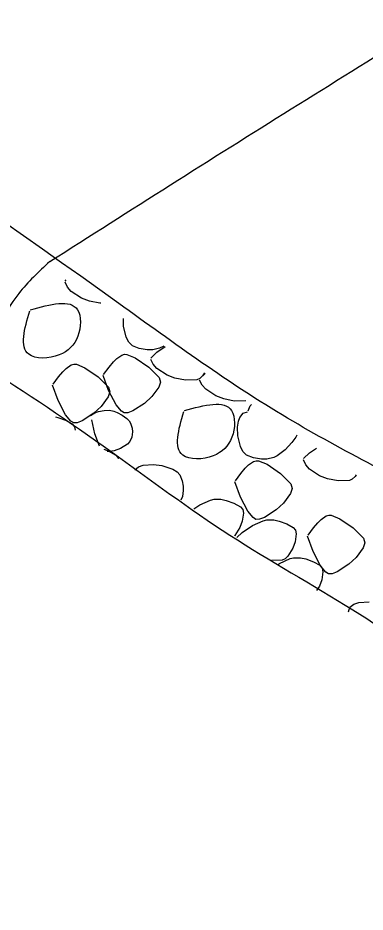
# Model space of a CAD drawing. Extents: x 3 to 3592, y -602 to 1171.
# Drawn here: x 3022.2 to 3043.3, y -198.9 to -144.6 of the extents above; entities that cross this region are included whole.
import ezdxf

# ---------------------------------------------------------------- set-up
doc = ezdxf.new("R2010")
doc.units = 0
doc.layers.add('2', color=7, linetype='Continuous')

msp = doc.modelspace()

# ---------------------------------------------------------------- linework, layer by layer
at = {"layer": '2'}
msp.add_line((3024.13, -159.408), (3024.13, -159.408), dxfattribs=at)
for points in [[(3025.074, -160.585), (3025.139, -160.522)], [(3025.22, -160.96), (3025.074, -160.665)], [(3025.444, -161.217), (3025.22, -160.96)], [(3026.061, -161.621), (3025.444, -161.217)], [(3026.54, -161.804), (3026.061, -161.621)], [(3027.18, -161.939), (3026.54, -161.804)], [(3027.242, -161.937), (3027.18, -161.939)], [(3028.62, -163.333), (3028.61, -162.858)], [(3028.775, -163.995), (3028.62, -163.333)], [(3028.929, -164.296), (3028.775, -163.995)], [(3029.156, -164.52), (3028.929, -164.296)], [(3029.567, -164.686), (3029.156, -164.52)], [(3030.646, -164.905), (3031.153, -164.569)], [(3031.014, -164.56), (3030.806, -164.666)], [(3031.073, -164.515), (3031.014, -164.56)], [(3028.203, -165.291), (3028.514, -165.084)], [(3028.514, -165.084), (3028.669, -165.04)], [(3028.669, -165.04), (3028.822, -165.047)], [(3028.822, -165.047), (3029.332, -165.252)], [(3030.054, -164.767), (3029.567, -164.686)], [(3030.389, -164.761), (3030.054, -164.767)], [(3030.27, -165.264), (3030.646, -164.905)], [(3030.806, -164.666), (3030.389, -164.761)], [(3025.13, -165.891), (3025.441, -165.683)], [(3025.441, -165.683), (3025.596, -165.64)], [(3025.596, -165.64), (3025.748, -165.647)], [(3025.748, -165.647), (3026.259, -165.852)], [(3027.734, -165.815), (3027.998, -165.495)], [(3027.998, -165.495), (3028.203, -165.291)], [(3029.332, -165.252), (3030.149, -165.812)], [(3030.416, -165.639), (3030.27, -165.345)], [(3030.641, -165.897), (3030.416, -165.639)], [(3024.661, -166.415), (3024.925, -166.095)], [(3024.925, -166.095), (3025.13, -165.891)], [(3026.259, -165.852), (3027.076, -166.412)], [(3027.408, -166.259), (3027.734, -165.815)], [(3030.149, -165.812), (3030.781, -166.441)], [(3031.257, -166.301), (3030.641, -165.897)], [(3033.238, -166.534), (3033.583, -166.203)], [(3033.524, -166.164), (3033.412, -166.345)], [(3024.335, -166.859), (3024.661, -166.415)], [(3027.076, -166.412), (3027.707, -167.04)], [(3027.711, -167.242), (3027.368, -166.319)], [(3030.854, -166.725), (3030.758, -167.028)], [(3030.781, -166.441), (3030.854, -166.725)], [(3031.736, -166.484), (3031.257, -166.301)], [(3032.376, -166.619), (3031.736, -166.484)], [(3033.078, -166.597), (3032.376, -166.619)], [(3033.243, -166.511), (3033.078, -166.597)], [(3033.383, -166.909), (3033.238, -166.615)], [(3033.412, -166.345), (3033.243, -166.511)], [(3024.637, -167.842), (3024.294, -166.919)], [(3027.707, -167.04), (3027.781, -167.325)], [(3028.164, -168.111), (3027.711, -167.242)], [(3030.758, -167.028), (3030.33, -167.607)], [(3033.608, -167.166), (3033.383, -166.909)], [(3034.224, -167.57), (3033.608, -167.166)], [(3025.091, -168.71), (3024.637, -167.842)], [(3027.685, -167.628), (3027.257, -168.206)], [(3027.781, -167.325), (3027.685, -167.628)], [(3030.33, -167.607), (3029.881, -168.02)], [(3034.703, -167.753), (3034.224, -167.57)], [(3035.344, -167.888), (3034.703, -167.753)], [(3036.051, -167.864), (3036.045, -167.867)], [(3027.257, -168.206), (3026.808, -168.62)], [(3028.483, -168.496), (3028.164, -168.111)], [(3029.881, -168.02), (3029.178, -168.482)], [(3036.045, -167.867), (3035.344, -167.888)], [(3036.194, -168.464), (3036.304, -168.159)], [(3036.304, -168.159), (3036.392, -168.093)], [(3024.473, -168.845), (3024.628, -168.877)], [(3024.628, -168.877), (3025.098, -169.049)], [(3025.41, -169.096), (3025.091, -168.71)], [(3026.808, -168.62), (3026.105, -169.082)], [(3026.603, -168.764), (3026.881, -168.603)], [(3026.881, -168.603), (3027.098, -168.521)], [(3027.098, -168.521), (3027.429, -168.453)], [(3027.429, -168.453), (3027.754, -168.44)], [(3027.754, -168.44), (3028.031, -168.487)], [(3028.031, -168.487), (3028.234, -168.564)], [(3028.234, -168.564), (3028.533, -168.732)], [(3028.66, -168.602), (3028.483, -168.496)], [(3028.533, -168.732), (3028.824, -168.945)], [(3028.88, -168.596), (3028.66, -168.602)], [(3028.824, -168.945), (3028.957, -169.084)], [(3029.178, -168.482), (3028.88, -168.596)], [(3035.604, -169.101), (3035.687, -168.872)], [(3035.687, -168.872), (3035.877, -168.622)], [(3035.877, -168.622), (3036.154, -168.525)], [(3025.098, -169.049), (3025.492, -169.263)], [(3025.587, -169.201), (3025.41, -169.096)], [(3025.492, -169.263), (3025.632, -169.44)], [(3025.807, -169.195), (3025.587, -169.201)], [(3025.632, -169.44), (3025.671, -169.641)], [(3026.105, -169.082), (3025.807, -169.195)], [(3026.881, -169.869), (3026.683, -169.026)], [(3028.957, -169.084), (3029.043, -169.229)], [(3029.043, -169.229), (3029.132, -169.518)], [(3035.547, -169.46), (3035.604, -169.101)], [(3035.557, -169.983), (3035.547, -169.46)], [(3027.147, -170.623), (3026.881, -169.869)], [(3029.151, -169.746), (3029.113, -170.073)], [(3029.132, -169.518), (3029.151, -169.746)], [(3035.712, -170.645), (3035.557, -169.983)], [(3039.141, -169.943), (3039.082, -170.08)], [(3028.855, -170.507), (3028.43, -170.766)], [(3029.006, -170.339), (3028.855, -170.507)], [(3029.113, -170.073), (3029.006, -170.339)], [(3038.845, -170.403), (3038.427, -170.843)], [(3039.082, -170.08), (3038.845, -170.403)], [(3027.428, -170.809), (3027.74, -170.924)], [(3027.76, -170.945), (3027.628, -170.942)], [(3027.74, -170.924), (3028.134, -171.138)], [(3028.046, -170.899), (3027.76, -170.945)], [(3028.43, -170.766), (3028.046, -170.899)], [(3035.866, -170.946), (3035.712, -170.645)], [(3036.093, -171.171), (3035.866, -170.946)], [(3038.427, -170.843), (3037.951, -171.211)], [(3039.541, -171.376), (3039.917, -171.016)], [(3039.917, -171.016), (3040.33, -170.742)], [(3028.134, -171.138), (3028.274, -171.315)], [(3028.274, -171.315), (3028.287, -171.381)], [(3036.504, -171.337), (3036.093, -171.171)], [(3036.204, -171.757), (3036.515, -171.549)], [(3036.991, -171.417), (3036.504, -171.337)], [(3036.515, -171.549), (3036.67, -171.506)], [(3036.67, -171.506), (3036.823, -171.513)], [(3036.823, -171.513), (3037.334, -171.718)], [(3037.326, -171.411), (3036.991, -171.417)], [(3037.743, -171.316), (3037.326, -171.411)], [(3037.951, -171.211), (3037.743, -171.316)], [(3039.687, -171.751), (3039.541, -171.457)], [(3029.295, -172.051), (3029.52, -171.882)], [(3029.52, -171.882), (3029.815, -171.783)], [(3029.815, -171.783), (3030.443, -171.733)], [(3030.443, -171.733), (3030.945, -171.791)], [(3030.945, -171.791), (3031.617, -172.011)], [(3031.617, -172.011), (3031.87, -172.175)], [(3031.87, -172.175), (3032.036, -172.369)], [(3035.735, -172.281), (3035.999, -171.961)], [(3035.999, -171.961), (3036.204, -171.757)], [(3037.334, -171.718), (3038.151, -172.278)], [(3039.912, -172.009), (3039.687, -171.751)], [(3040.528, -172.412), (3039.912, -172.009)], [(3032.036, -172.369), (3032.178, -172.734)], [(3032.178, -172.734), (3032.235, -173.055)], [(3035.409, -172.725), (3035.735, -172.281)], [(3038.151, -172.278), (3038.782, -172.907)], [(3041.007, -172.595), (3040.528, -172.412)], [(3041.647, -172.73), (3041.007, -172.595)], [(3042.349, -172.709), (3041.647, -172.73)], [(3042.514, -172.622), (3042.349, -172.709)], [(3042.683, -172.457), (3042.514, -172.622)], [(3042.74, -172.364), (3042.683, -172.457)], [(3032.235, -173.055), (3032.243, -173.304)], [(3035.712, -173.708), (3035.369, -172.785)], [(3038.856, -173.191), (3038.76, -173.494)], [(3038.782, -172.907), (3038.856, -173.191)], [(3032.193, -173.667), (3032.089, -173.909)], [(3032.243, -173.304), (3032.193, -173.667)], [(3036.165, -174.577), (3035.712, -173.708)], [(3038.76, -173.494), (3038.332, -174.073)], [(3032.878, -174.433), (3033.249, -174.187)], [(3033.249, -174.187), (3033.9, -173.894)], [(3033.9, -173.894), (3034.113, -173.84)], [(3034.113, -173.84), (3034.528, -173.845)], [(3034.528, -173.845), (3034.854, -173.912)], [(3034.854, -173.912), (3035.323, -174.083)], [(3035.323, -174.083), (3035.717, -174.298)], [(3035.717, -174.298), (3035.858, -174.475)], [(3038.332, -174.073), (3037.883, -174.486)], [(3035.901, -174.698), (3035.831, -175.178)], [(3035.858, -174.475), (3035.901, -174.698)], [(3036.485, -174.962), (3036.165, -174.577)], [(3037.883, -174.486), (3037.179, -174.948)], [(3040.618, -175.064), (3040.929, -174.856)], [(3040.929, -174.856), (3041.084, -174.813)], [(3041.084, -174.813), (3041.237, -174.82)], [(3041.237, -174.82), (3041.748, -175.025)], [(3035.831, -175.178), (3035.688, -175.557)], [(3035.828, -175.858), (3036.457, -175.441)], [(3036.457, -175.441), (3037.108, -175.148)], [(3036.662, -175.068), (3036.485, -174.962)], [(3036.882, -175.062), (3036.662, -175.068)], [(3037.179, -174.948), (3036.882, -175.062)], [(3037.108, -175.148), (3037.321, -175.095)], [(3037.321, -175.095), (3037.737, -175.099)], [(3037.737, -175.099), (3038.062, -175.166)], [(3038.062, -175.166), (3038.532, -175.338)], [(3038.532, -175.338), (3038.926, -175.552)], [(3040.149, -175.588), (3040.413, -175.268)], [(3040.413, -175.268), (3040.618, -175.064)], [(3041.748, -175.025), (3042.565, -175.585)], [(3035.688, -175.557), (3035.385, -176.045)], [(3035.497, -176.175), (3035.828, -175.858)], [(3038.926, -175.552), (3039.066, -175.729)], [(3039.109, -175.953), (3039.04, -176.433)], [(3039.066, -175.729), (3039.109, -175.953)], [(3039.823, -176.032), (3040.149, -175.588)], [(3042.565, -175.585), (3043.196, -176.214)], [(3035.385, -176.045), (3035.351, -176.078)], [(3039.04, -176.433), (3038.896, -176.812)], [(3040.126, -177.015), (3039.783, -176.092)], [(3043.27, -176.498), (3043.174, -176.801)], [(3043.196, -176.214), (3043.27, -176.498)], [(3038.896, -176.812), (3038.594, -177.299)], [(3040.579, -177.884), (3040.126, -177.015)], [(3043.174, -176.801), (3042.746, -177.38)], [(3038.259, -177.551), (3037.598, -177.571)], [(3038.081, -177.744), (3038.732, -177.451)], [(3038.425, -177.464), (3038.259, -177.551)], [(3038.594, -177.299), (3038.425, -177.464)], [(3038.732, -177.451), (3038.945, -177.398)], [(3038.945, -177.398), (3039.361, -177.402)], [(3039.361, -177.402), (3039.686, -177.469)], [(3039.686, -177.469), (3040.155, -177.641)], [(3040.155, -177.641), (3040.55, -177.855)], [(3042.746, -177.38), (3042.297, -177.793)], [(3037.969, -177.818), (3038.081, -177.744)], [(3040.55, -177.855), (3040.69, -178.032)], [(3040.899, -178.269), (3040.579, -177.884)], [(3040.69, -178.032), (3040.733, -178.256)], [(3042.297, -177.793), (3041.593, -178.255)], [(3040.733, -178.256), (3040.664, -178.736)], [(3041.076, -178.375), (3040.899, -178.269)], [(3041.296, -178.369), (3041.076, -178.375)], [(3041.593, -178.255), (3041.296, -178.369)], [(3040.52, -179.115), (3040.344, -179.397)], [(3040.664, -178.736), (3040.52, -179.115)], [(3042.373, -180.402), (3042.615, -180.22)], [(3042.615, -180.22), (3042.91, -180.121)], [(3042.91, -180.121), (3043.538, -180.071)], [(3042.273, -180.679), (3042.373, -180.402)]]:
    msp.add_lwpolyline(points, dxfattribs=at)
for points in [[(3024.13, -159.408), (3038.809, -150.124), (3053.494, -141.046), (3067.115, -132.41), (3081.262, -122.623), (3098.083, -110.875), (3107.612, -105.156), (3123.181, -95.122), (3145.911, -80.481)], [(3119.924, -201.613), (3095.873, -199.594), (3084.753, -198.299), (3071.402, -189.88), (3063.899, -185.656), (3048.881, -174.763), (3038.576, -168.917), (3028.322, -161.947), (2952.29, -112.443)], [(3155.789, -169.949), (3139.201, -168.547), (3122.61, -166.631), (3107.161, -156.265), (3091.675, -145.852), (3074.32, -135.172), (3053.494, -121.021), (3042.678, -114.044)], [(2994.891, -140.171), (2992.352, -142.915), (2991.551, -145.051), (2990.769, -146.437), (3003.032, -154.93), (3010.508, -159.736), (3020.008, -165.674), (3027.863, -170.95), (3035.072, -176.023), (3042.547, -180.562), (3049.248, -184.91), (3055.897, -189.105), (3062.305, -194.178), (3070.849, -199.518), (3080.028, -205.16), (3090.073, -206.46), (3103.69, -208.062), (3116.239, -209.397), (3119.177, -209.075), (3127.186, -209.931), (3138.934, -211.8), (3155.028, -212.66)], [(3024.13, -159.408), (3022.256, -161.338), (3020.008, -165.674)], [(3022.953, -162.331), (3025.821, -162.331), (3025.841, -163.946), (3024.71, -165.077), (3022.852, -165.037), (3022.913, -162.391)], [(3032.313, -168.457), (3035.181, -168.457), (3035.201, -170.073), (3034.07, -171.204), (3032.212, -171.163), (3032.272, -168.518)]]:
    msp.add_spline(points, degree=3, dxfattribs=at)

doc.saveas('drawing.dxf')
